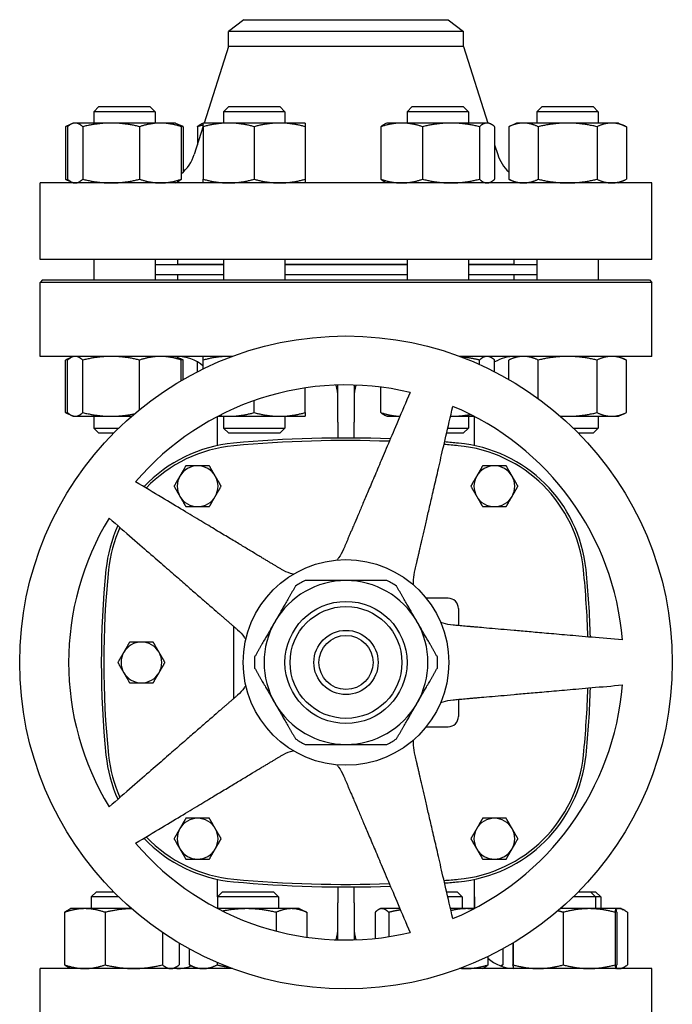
# Model space of a CAD drawing. Header units: inches. Extents: x 24 to 1128, y -69 to 748.
# Tile 481 of 656: x 582 to 590, y 384 to 396. Entities that reach past the tile are written whole.
import ezdxf

# ---------------------------------------------------------------- set-up
doc = ezdxf.new("R2010")
doc.units = ezdxf.units.IN
doc.header["$LTSCALE"] = 32
doc.header["$MEASUREMENT"] = 0
doc.layers.add('Visible (ANSI)', color=7, linetype='Continuous', lineweight=30)

msp = doc.modelspace()

# ---------------------------------------------------------------- linework, layer by layer
at = {"layer": 'Visible (ANSI)'}
for p, q in [((584.77813, 395.65117), (584.59063, 395.5073)), ((584.77813, 395.65117), (587.28313, 395.65117)), ((587.28313, 395.65117), (587.47063, 395.5073)), ((584.59063, 395.3245), (584.59063, 395.5073)), ((587.47063, 395.5073), (584.59063, 395.5073)), ((587.47063, 395.3245), (587.47063, 395.5073)), ((584.59063, 395.3245), (584.29311, 394.38517)), ((587.47063, 395.3245), (584.59063, 395.3245)), ((587.47063, 395.3245), (587.76815, 394.38517)), ((583.00193, 394.58617), (582.93943, 394.52367)), ((583.00193, 394.58617), (583.62693, 394.58617)), ((583.62693, 394.58617), (583.68943, 394.52367)), ((584.59304, 394.58617), (584.53054, 394.52367)), ((584.59304, 394.58617), (585.21804, 394.58617)), ((585.21804, 394.58617), (585.28054, 394.52367)), ((586.84322, 394.58617), (586.78072, 394.52367)), ((586.84322, 394.58617), (587.46822, 394.58617)), ((587.46822, 394.58617), (587.53072, 394.52367)), ((588.43434, 394.58617), (588.37184, 394.52367)), ((588.43434, 394.58617), (589.05934, 394.58617)), ((589.05934, 394.58617), (589.12184, 394.52367)), ((583.68943, 394.52367), (582.93943, 394.52367)), ((582.93943, 394.52367), (582.93943, 394.38517)), ((583.68943, 394.52367), (583.68943, 394.38517)), ((585.28054, 394.52367), (584.53054, 394.52367)), ((584.53054, 394.52367), (584.53054, 394.38517)), ((585.28054, 394.52367), (585.28054, 394.38517)), ((587.53072, 394.52367), (586.78072, 394.52367)), ((586.78072, 394.52367), (586.78072, 394.38517)), ((587.53072, 394.52367), (587.53072, 394.38517)), ((589.12184, 394.52367), (588.37184, 394.52367)), ((588.37184, 394.52367), (588.37184, 394.38517)), ((589.12184, 394.52367), (589.12184, 394.38517)), ((582.66738, 394.37489), (582.59274, 394.34008)), ((582.59274, 394.34008), (582.59274, 393.69626)), ((582.61733, 394.34008), (582.61733, 393.69626)), ((582.68943, 394.38517), (582.66738, 394.37489)), ((582.71072, 394.38517), (582.68943, 394.38517)), ((583.15267, 394.38517), (582.71072, 394.38517)), ((582.80412, 394.34008), (582.80412, 393.69626)), ((583.75637, 394.38517), (583.15267, 394.38517)), ((583.50121, 394.34008), (583.50121, 393.69626)), ((583.93943, 394.38517), (583.75637, 394.38517)), ((583.93943, 394.38517), (583.96147, 394.37489)), ((583.96147, 394.37489), (584.03611, 394.34008)), ((584.01152, 394.34008), (584.01152, 393.69626)), ((584.03611, 394.34008), (584.03611, 393.78605)), ((584.28054, 394.34548), (584.17118, 394.00019)), ((584.20845, 394.34008), (584.20845, 394.11785)), ((584.28054, 394.38517), (584.2585, 394.37489)), ((584.59304, 394.38517), (584.28054, 394.38517)), ((584.28054, 394.34008), (584.28054, 393.69626)), ((585.21804, 394.38517), (584.59304, 394.38517)), ((584.90554, 394.34008), (584.90554, 393.69626)), ((585.53054, 394.38517), (585.21804, 394.38517)), ((585.53054, 394.34008), (585.53054, 393.69626)), ((586.45863, 394.34008), (586.45863, 393.69626)), ((586.53072, 394.38517), (586.50867, 394.37489)), ((586.71378, 394.38517), (586.53072, 394.38517)), ((587.31748, 394.38517), (586.71378, 394.38517)), ((586.96894, 394.34008), (586.96894, 393.69626)), ((587.75943, 394.38517), (587.31748, 394.38517)), ((587.66603, 394.34008), (587.66603, 393.69626)), ((587.78072, 394.38517), (587.75943, 394.38517)), ((587.78072, 394.38517), (587.80277, 394.37489)), ((587.85282, 394.34008), (587.85282, 393.69626)), ((588.12184, 394.38517), (588.02515, 394.34008)), ((588.02515, 394.34008), (588.02515, 393.69626)), ((588.20557, 394.38517), (588.12184, 394.38517)), ((588.74684, 394.38517), (588.20557, 394.38517)), ((588.38599, 394.34008), (588.38599, 393.69626)), ((589.2881, 394.38517), (588.74684, 394.38517)), ((589.10768, 394.34008), (589.10768, 393.69626)), ((589.37184, 394.38517), (589.2881, 394.38517)), ((589.37184, 394.38517), (589.46853, 394.34008)), ((589.46853, 394.34008), (589.46853, 393.69626)), ((587.85282, 394.11785), (587.89008, 394.00019)), ((589.78063, 393.65117), (582.28063, 393.65117)), ((582.28063, 392.71117), (582.28063, 393.65117)), ((582.66738, 393.66145), (582.59274, 393.69626)), ((582.68943, 393.65117), (582.66738, 393.66145)), ((583.93943, 393.65117), (583.96147, 393.66145)), ((586.53072, 393.65117), (586.50867, 393.66145)), ((587.78072, 393.65117), (587.80277, 393.66145)), ((588.12184, 393.65117), (588.02515, 393.69626)), ((589.37184, 393.65117), (589.46853, 393.69626)), ((589.78063, 392.71117), (589.78063, 393.65117)), ((589.78063, 392.71117), (582.28063, 392.71117)), ((582.93943, 392.71117), (582.93943, 392.46367)), ((583.68943, 392.71117), (583.68943, 392.46367)), ((583.97063, 392.65117), (583.97063, 392.71117)), ((584.53054, 392.65117), (583.97063, 392.65117)), ((584.09063, 392.64617), (584.09063, 392.65117)), ((584.53054, 392.71117), (584.53054, 392.46367)), ((585.28054, 392.71117), (585.28054, 392.46367)), ((586.78072, 392.65117), (585.28054, 392.65117)), ((586.78072, 392.71117), (586.78072, 392.46367)), ((587.53072, 392.71117), (587.53072, 392.46367)), ((588.09063, 392.65117), (587.53072, 392.65117)), ((587.97063, 392.64617), (587.97063, 392.65117)), ((588.09063, 392.65117), (588.09063, 392.71117)), ((588.37184, 392.71117), (588.37184, 392.46367)), ((589.12184, 392.71117), (589.12184, 392.46367)), ((584.53054, 392.64617), (583.68943, 392.64617)), ((586.78072, 392.64617), (585.28054, 392.64617)), ((588.37184, 392.64617), (587.53072, 392.64617)), ((582.31188, 392.46367), (582.28063, 392.43242)), ((589.78063, 392.43242), (582.28063, 392.43242)), ((582.28063, 391.52617), (582.28063, 392.43242)), ((582.31188, 392.46367), (589.74938, 392.46367)), ((584.53054, 392.52617), (583.68943, 392.52617)), ((583.97063, 392.46367), (583.97063, 392.52617)), ((586.78072, 392.52617), (585.28054, 392.52617)), ((588.37184, 392.52617), (587.53072, 392.52617)), ((588.09063, 392.46367), (588.09063, 392.52617)), ((589.74938, 392.46367), (589.78063, 392.43242)), ((589.78063, 391.52617), (589.78063, 392.43242)), ((584.63869, 391.52617), (582.28063, 391.52617)), ((582.66738, 391.51589), (582.59274, 391.48108)), ((582.59274, 390.83726), (582.59274, 391.48108)), ((582.61733, 390.83726), (582.61733, 391.48108)), ((582.68943, 391.52617), (582.66738, 391.51589)), ((582.80412, 390.83726), (582.80412, 391.48108)), ((583.50121, 390.87489), (583.50121, 391.48108)), ((583.93943, 391.52617), (583.96147, 391.51589)), ((583.96147, 391.51589), (584.03611, 391.48108)), ((584.01152, 391.22917), (584.01152, 391.48108)), ((584.03611, 391.24343), (584.03611, 391.48108)), ((584.20845, 391.33702), (584.20845, 391.45766)), ((584.28054, 391.373), (584.28054, 391.48108)), ((589.78063, 391.52617), (587.42257, 391.52617)), ((587.66603, 391.42658), (587.66603, 391.48108)), ((587.78072, 391.52617), (587.80277, 391.51589)), ((587.85282, 391.33702), (587.85282, 391.48108)), ((588.12184, 391.52617), (588.02515, 391.48108)), ((588.02515, 391.24343), (588.02515, 391.48108)), ((588.38599, 391.00917), (588.38599, 391.48108)), ((589.10768, 390.83726), (589.10768, 391.48108)), ((589.37184, 391.52617), (589.46853, 391.48108)), ((589.46853, 390.83726), (589.46853, 391.48108)), ((585.53054, 390.83726), (585.53054, 391.13919)), ((585.93063, 390.72117), (585.93063, 391.1747)), ((586.13063, 391.1747), (586.13063, 390.72117)), ((586.45863, 390.83726), (586.45863, 391.14912)), ((584.90554, 390.83726), (584.90554, 390.98462)), ((582.66738, 390.80245), (582.59274, 390.83726)), ((582.68943, 390.79217), (582.66738, 390.80245)), ((582.68943, 390.79217), (582.71072, 390.79217)), ((582.71072, 390.79217), (583.15267, 390.79217)), ((582.93943, 390.79217), (582.93943, 390.64867)), ((583.15267, 390.79217), (583.40314, 390.79217)), ((584.45583, 390.43327), (584.45583, 390.78947)), ((584.461, 390.79217), (584.59304, 390.79217)), ((584.53054, 390.79217), (584.53054, 390.64867)), ((584.59304, 390.79217), (585.21804, 390.79217)), ((585.21804, 390.79217), (585.53054, 390.79217)), ((585.28054, 390.79217), (585.28054, 390.64867)), ((585.93063, 390.72117), (585.93063, 390.52584)), ((586.13063, 390.52584), (586.13063, 390.72117)), ((586.53072, 390.79217), (586.50867, 390.80245)), ((586.53072, 390.79217), (586.69174, 390.79217)), ((587.31182, 390.79217), (587.31748, 390.79217)), ((587.31748, 390.79217), (587.60026, 390.79217)), ((587.53072, 390.79217), (587.53072, 390.64867)), ((587.60544, 390.43327), (587.60544, 390.78947)), ((588.65813, 390.79217), (588.74684, 390.79217)), ((588.74684, 390.79217), (589.2881, 390.79217)), ((589.12184, 390.79217), (589.12184, 390.64867)), ((589.2881, 390.79217), (589.37184, 390.79217)), ((589.37184, 390.79217), (589.46853, 390.83726)), ((582.93943, 390.64867), (583.24698, 390.64867)), ((583.00193, 390.58617), (582.93943, 390.64867)), ((584.53054, 390.64867), (585.28054, 390.64867)), ((584.59304, 390.58617), (584.53054, 390.64867)), ((585.21804, 390.58617), (585.28054, 390.64867)), ((587.27869, 390.64867), (587.53072, 390.64867)), ((587.46822, 390.58617), (587.53072, 390.64867)), ((588.81429, 390.64867), (589.12184, 390.64867)), ((589.05934, 390.58617), (589.12184, 390.64867)), ((583.1839, 390.58617), (583.00193, 390.58617)), ((585.21804, 390.58617), (584.59304, 390.58617)), ((587.46822, 390.58617), (587.26426, 390.58617)), ((589.05934, 390.58617), (588.87737, 390.58617)), ((587.28359, 388.56357), (587.0141, 388.56357)), ((587.40859, 388.43857), (587.40859, 388.22769)), ((584.65268, 388.21889), (584.65268, 387.33345)), ((587.40859, 387.32465), (587.40859, 387.11377)), ((587.0141, 386.98877), (587.28359, 386.98877)), ((584.45583, 384.90498), (584.45583, 385.11907)), ((587.60544, 384.76287), (587.60544, 385.11907)), ((582.97133, 384.96617), (582.90883, 384.90367)), ((582.97133, 384.96617), (583.1839, 384.96617)), ((584.51702, 384.96617), (584.45452, 384.90367)), ((584.51702, 384.96617), (585.14202, 384.96617)), ((585.14202, 384.96617), (585.20452, 384.90367)), ((585.93063, 385.0265), (585.93063, 384.83117)), ((586.13063, 384.83117), (586.13063, 385.0265)), ((587.26426, 384.96617), (587.3913, 384.96617)), ((587.3913, 384.96617), (587.4538, 384.90367)), ((588.87737, 384.96617), (589.02659, 384.96617)), ((589.02659, 384.96617), (589.08994, 384.96617)), ((589.02659, 384.96617), (589.08909, 384.90367)), ((589.08994, 384.96617), (589.15244, 384.90367)), ((583.24698, 384.90367), (582.90883, 384.90367)), ((582.90883, 384.90367), (582.90883, 384.76017)), ((585.20452, 384.90367), (584.45452, 384.90367)), ((584.45452, 384.90367), (584.45452, 384.76355)), ((585.20452, 384.90367), (585.20452, 384.76017)), ((585.93063, 384.37764), (585.93063, 384.83117)), ((586.13063, 384.83117), (586.13063, 384.37764)), ((587.4538, 384.90367), (587.27869, 384.90367)), ((587.4538, 384.90367), (587.4538, 384.76017)), ((587.60544, 384.90498), (587.60675, 384.90367)), ((587.60675, 384.90367), (587.60544, 384.90367)), ((587.60675, 384.90367), (587.60675, 384.76355)), ((589.08909, 384.90367), (588.81429, 384.90367)), ((589.15244, 384.90367), (589.08909, 384.90367)), ((589.08909, 384.90367), (589.08909, 384.76017)), ((589.15244, 384.90367), (589.15244, 384.76017)), ((582.58175, 384.71508), (582.58175, 384.07126)), ((582.65883, 384.76017), (582.6316, 384.74747)), ((582.82962, 384.76017), (582.65883, 384.76017)), ((583.40314, 384.76017), (582.82962, 384.76017)), ((583.07749, 384.71508), (583.07749, 384.07126)), ((584.81192, 384.76017), (584.461, 384.76017)), ((585.36177, 384.76017), (584.81192, 384.76017)), ((585.17262, 384.71508), (585.17262, 384.48621)), ((585.45452, 384.76017), (585.36177, 384.76017)), ((585.45452, 384.76017), (585.53994, 384.72034)), ((585.55092, 384.71508), (585.55092, 384.41018)), ((586.38724, 384.71508), (586.38724, 384.39492)), ((586.4538, 384.76017), (586.43635, 384.75203)), ((586.47079, 384.76017), (586.4538, 384.76017)), ((586.69174, 384.76017), (586.47079, 384.76017)), ((586.55433, 384.71508), (586.55433, 384.41674)), ((587.50813, 384.76017), (587.31182, 384.76017)), ((587.60026, 384.76017), (587.50813, 384.76017)), ((589.01122, 384.76017), (588.65813, 384.76017)), ((588.69377, 384.71508), (588.69377, 384.07126)), ((589.33884, 384.76017), (589.01122, 384.76017)), ((589.32868, 384.71508), (589.32868, 384.07126)), ((589.33909, 384.76017), (589.33884, 384.76017)), ((589.37635, 384.76017), (589.33909, 384.76017)), ((589.33909, 384.76017), (589.33933, 384.76005)), ((589.349, 384.71508), (589.349, 384.07126)), ((589.40244, 384.76017), (589.37635, 384.76017)), ((589.40244, 384.76017), (589.42966, 384.74747)), ((589.47952, 384.71508), (589.47952, 384.07126)), ((583.77957, 384.4697), (583.77957, 384.07126)), ((583.98591, 384.33828), (583.98591, 384.07126)), ((588.07536, 384.33828), (588.07536, 384.07126)), ((588.07917, 384.34055), (588.07917, 384.07126)), ((584.10812, 384.26847), (584.10812, 384.07126)), ((587.95315, 384.26847), (587.95315, 384.07126)), ((584.45122, 384.10119), (584.45122, 384.07126)), ((587.77037, 384.17432), (587.77037, 384.07126)), ((584.63869, 384.02617), (582.28063, 384.02617)), ((582.28063, 383.11992), (582.28063, 384.02617)), ((582.65883, 384.02617), (582.6316, 384.03887)), ((583.90883, 384.02617), (583.93605, 384.03887)), ((584.20452, 384.02617), (584.1191, 384.066)), ((589.78063, 384.02617), (587.42257, 384.02617)), ((587.7038, 384.02617), (587.72126, 384.03431)), ((587.92719, 384.05902), (587.94217, 384.066)), ((588.08909, 384.02617), (588.08884, 384.02629)), ((589.33909, 384.02617), (589.33933, 384.02629)), ((589.40244, 384.02617), (589.42966, 384.03887)), ((589.78063, 383.11992), (589.78063, 384.02617))]:
    msp.add_line(p, q, dxfattribs=at)
for radius in [4, 1.25984, 0.74803, 0.68553, 0.3937, 0.3312]:
    msp.add_circle((586.03063, 387.77617), radius, dxfattribs=at)
for centre, radius, start, end in [((583.69452, 394.15117), 0.5, 309.346629, 342.425284), ((588.36675, 394.15117), 0.5, 197.574716, 226.906395), ((583.95583, 391.02617), 0.5, 49.501532, 90), ((588.10544, 391.02617), 0.5, 90, 120.346879), ((586.03063, 387.77617), 3.4, 76.64927, 139.35073), ((586.03063, 387.77617), 3.4, 4.64927, 67.35073), ((586.03063, 375.4868), 15.03937, 87.927003, 95.255296), ((586.03063, 375.4868), 15.00812, 87.972631, 95.255296), ((586.03063, 375.4868), 15.03937, 84.744704, 85.39081), ((584.81179, 388.73795), 1.73228, 95.255296, 136.557354), ((584.81179, 388.73795), 1.70103, 95.255296, 136.325001), ((586.03063, 375.4868), 15.00812, 84.744704, 85.408408), ((587.24948, 388.73795), 1.70103, 5.817836, 84.744707), ((587.24948, 388.73795), 1.73228, 5.817836, 84.744707), ((584.21174, 389.93562), 0.25, 90, 150), ((584.21174, 389.93562), 0.25, 30, 90), ((587.84953, 389.93562), 0.25, 90, 150), ((587.84953, 389.93562), 0.25, 30, 90), ((584.21174, 389.93562), 0.25, 150, 210), ((584.21174, 389.93562), 0.25, 330, 30), ((587.84953, 389.93562), 0.25, 150, 210), ((587.84953, 389.93562), 0.25, 330, 30), ((584.21174, 389.93562), 0.25, 210, 270), ((584.21174, 389.93562), 0.25, 270, 330), ((587.84953, 389.93562), 0.25, 210, 270), ((587.84953, 389.93562), 0.25, 270, 330), ((586.03063, 387.77617), 3.4, 148.64927, 211.35073), ((584.81179, 388.73795), 1.73228, 155.642572, 174.182165), ((584.81179, 388.73795), 1.70103, 155.957475, 174.182165), ((594.25111, 387.77617), 11.22047, 174.182164, 185.817836), ((594.25111, 387.77617), 11.18922, 174.182164, 185.817836), ((577.81016, 387.77617), 11.18922, 1.601548, 5.817836), ((577.81016, 387.77617), 11.22047, 1.583081, 5.817836), ((586.03063, 387.77617), 1.00394, 90, 150), ((586.03063, 387.77617), 1.12205, 116.525352, 123.474648), ((586.03063, 387.77617), 1.00394, 30, 90), ((586.03063, 387.77617), 1.12205, 56.525352, 63.474648), ((587.28359, 388.43857), 0.125, 0, 90), ((586.03063, 387.77617), 1.00394, 150, 210), ((586.03063, 387.77617), 1.00394, 330, 30), ((583.52276, 387.77617), 0.25, 90, 150), ((583.52276, 387.77617), 0.25, 30, 90), ((583.52276, 387.77617), 0.25, 150, 210), ((583.52276, 387.77617), 0.25, 330, 30), ((586.03063, 387.77617), 1.12205, 176.525352, 183.474648), ((586.03063, 387.77617), 1.12205, 356.525352, 3.474648), ((583.52276, 387.77617), 0.25, 210, 270), ((583.52276, 387.77617), 0.25, 270, 330), ((586.03063, 387.77617), 3.4, 292.64927, 355.35073), ((577.81016, 387.77617), 11.18922, 354.182163, 358.398452), ((577.81016, 387.77617), 11.22047, 354.182163, 358.416919), ((586.03063, 387.77617), 1.00394, 210, 270), ((586.03063, 387.77617), 1.00394, 270, 330), ((587.28359, 387.11377), 0.125, 270, 0), ((586.03063, 387.77617), 1.12205, 236.525352, 243.474648), ((586.03063, 387.77617), 1.12205, 296.525352, 303.474648), ((584.81179, 386.81439), 1.73228, 185.817836, 204.357428), ((584.81179, 386.81439), 1.70103, 185.817836, 204.042525), ((587.24948, 386.81439), 1.70103, 275.255296, 354.182161), ((587.24948, 386.81439), 1.73228, 275.255296, 354.182161), ((584.21174, 385.61672), 0.25, 90, 150), ((584.21174, 385.61672), 0.25, 30, 90), ((587.84953, 385.61672), 0.25, 90, 150), ((587.84953, 385.61672), 0.25, 30, 90), ((584.21174, 385.61672), 0.25, 150, 210), ((584.21174, 385.61672), 0.25, 330, 30), ((587.84953, 385.61672), 0.25, 150, 210), ((587.84953, 385.61672), 0.25, 330, 30), ((586.03063, 387.77617), 3.4, 220.64927, 283.35073), ((584.81179, 386.81439), 1.73228, 223.442646, 264.744707), ((584.81179, 386.81439), 1.70103, 223.674999, 264.744707), ((584.21174, 385.61672), 0.25, 210, 270), ((584.21174, 385.61672), 0.25, 270, 330), ((587.84953, 385.61672), 0.25, 210, 270), ((587.84953, 385.61672), 0.25, 270, 330), ((586.03063, 400.06554), 15.03937, 264.744704, 272.072997), ((586.03063, 400.06554), 15.00812, 264.744704, 272.027369), ((586.03063, 400.06554), 15.00812, 274.591592, 275.255296), ((586.03063, 400.06554), 15.03937, 274.60919, 275.255296), ((588.10544, 384.52617), 0.5, 227.922109, 268.065273), ((583.95583, 384.52617), 0.5, 270, 290.884439)]:
    msp.add_arc(centre, radius, start, end, dxfattribs=at)
for points, weights in [([(582.64372, 394.36116), (582.61905, 394.35235), (582.59274, 394.34008)], [1.01477953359, 1.01005189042, 1]), ([(582.71072, 394.38517), (582.66738, 394.38517), (582.61733, 394.34008)], [1, 1.0379548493, 1]), ([(582.80412, 394.34008), (582.75407, 394.38517), (582.71072, 394.38517)], [1, 1.0379548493, 1]), ([(583.15267, 394.38517), (582.9909, 394.38517), (582.80412, 394.34008)], [1, 1.0379548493, 1]), ([(583.50121, 394.34008), (583.31443, 394.38517), (583.15267, 394.38517)], [1, 1.0379548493, 1]), ([(583.75637, 394.38517), (583.63795, 394.38517), (583.50121, 394.34008)], [1, 1.0379548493, 1]), ([(584.01152, 394.34008), (583.87479, 394.38517), (583.75637, 394.38517)], [1, 1.0379548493, 1]), ([(583.96147, 394.37489), (583.98513, 394.36386), (584.01152, 394.34008)], [1.01895290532, 1.01965956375, 1]), ([(584.03611, 394.34008), (584.0098, 394.35235), (583.98513, 394.36116)], [1, 1.01005189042, 1.01477953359]), ([(584.20845, 394.34008), (584.23484, 394.36386), (584.2585, 394.37489)], [1, 1.01965956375, 1.01895290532]), ([(584.28054, 394.36116), (584.24566, 394.35235), (584.20845, 394.34008)], [1.01477953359, 1.01005189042, 1]), ([(584.28054, 394.34008), (584.28054, 394.38517), (584.28054, 394.38517)], [1, 1.0379548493, 1]), ([(584.59304, 394.38517), (584.44801, 394.38517), (584.28054, 394.34008)], [1, 1.0379548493, 1]), ([(584.90554, 394.34008), (584.73808, 394.38517), (584.59304, 394.38517)], [1, 1.0379548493, 1]), ([(585.21804, 394.38517), (585.07301, 394.38517), (584.90554, 394.34008)], [1, 1.0379548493, 1]), ([(585.53054, 394.34008), (585.36308, 394.38517), (585.21804, 394.38517)], [1, 1.0379548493, 1]), ([(585.53054, 394.38517), (585.53054, 394.38517), (585.53054, 394.34008)], [1, 1.0379548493, 1]), ([(586.71378, 394.38517), (586.59536, 394.38517), (586.45863, 394.34008)], [1, 1.0379548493, 1]), ([(586.45863, 394.34008), (586.48501, 394.36386), (586.50867, 394.37489)], [1, 1.01965956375, 1.01895290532]), ([(586.96894, 394.34008), (586.8322, 394.38517), (586.71378, 394.38517)], [1, 1.0379548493, 1]), ([(587.31748, 394.38517), (587.15572, 394.38517), (586.96894, 394.34008)], [1, 1.0379548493, 1]), ([(587.66603, 394.34008), (587.47925, 394.38517), (587.31748, 394.38517)], [1, 1.0379548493, 1]), ([(587.75943, 394.38517), (587.71608, 394.38517), (587.66603, 394.34008)], [1, 1.0379548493, 1]), ([(587.85282, 394.34008), (587.80277, 394.38517), (587.75943, 394.38517)], [1, 1.0379548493, 1]), ([(588.20557, 394.38517), (588.12184, 394.38517), (588.02515, 394.34008)], [1, 1.0379548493, 1]), ([(588.38599, 394.34008), (588.28931, 394.38517), (588.20557, 394.38517)], [1, 1.0379548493, 1]), ([(588.74684, 394.38517), (588.57937, 394.38517), (588.38599, 394.34008)], [1, 1.0379548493, 1]), ([(589.10768, 394.34008), (588.91431, 394.38517), (588.74684, 394.38517)], [1, 1.0379548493, 1]), ([(589.2881, 394.38517), (589.20437, 394.38517), (589.10768, 394.34008)], [1, 1.0379548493, 1]), ([(589.46853, 394.34008), (589.37184, 394.38517), (589.2881, 394.38517)], [1, 1.0379548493, 1]), ([(582.59274, 393.69626), (582.61905, 393.68399), (582.64372, 393.67518)], [1, 1.01005189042, 1.01477953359]), ([(582.61733, 393.69626), (582.66738, 393.65117), (582.71072, 393.65117)], [1, 1.0379548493, 1]), ([(582.71072, 393.65117), (582.75407, 393.65117), (582.80412, 393.69626)], [1, 1.0379548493, 1]), ([(582.80412, 393.69626), (582.9909, 393.65117), (583.15267, 393.65117)], [1, 1.0379548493, 1]), ([(583.15267, 393.65117), (583.31443, 393.65117), (583.50121, 393.69626)], [1, 1.0379548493, 1]), ([(583.50121, 393.69626), (583.63795, 393.65117), (583.75637, 393.65117)], [1, 1.0379548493, 1]), ([(583.75637, 393.65117), (583.87479, 393.65117), (584.01152, 393.69626)], [1, 1.0379548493, 1]), ([(584.01152, 393.69626), (583.98513, 393.67248), (583.96147, 393.66145)], [1, 1.01965956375, 1.01895290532]), ([(584.28054, 393.65117), (584.28054, 393.65117), (584.28054, 393.69626)], [1, 1.0379548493, 1]), ([(584.28054, 393.69626), (584.44801, 393.65117), (584.59304, 393.65117)], [1, 1.0379548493, 1]), ([(584.59304, 393.65117), (584.73808, 393.65117), (584.90554, 393.69626)], [1, 1.0379548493, 1]), ([(584.90554, 393.69626), (585.07301, 393.65117), (585.21804, 393.65117)], [1, 1.0379548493, 1]), ([(585.21804, 393.65117), (585.36308, 393.65117), (585.53054, 393.69626)], [1, 1.0379548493, 1]), ([(585.53054, 393.69626), (585.53054, 393.65117), (585.53054, 393.65117)], [1, 1.0379548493, 1]), ([(586.50867, 393.66145), (586.48501, 393.67248), (586.45863, 393.69626)], [1.01895290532, 1.01965956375, 1]), ([(586.45863, 393.69626), (586.59536, 393.65117), (586.71378, 393.65117)], [1, 1.0379548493, 1]), ([(586.71378, 393.65117), (586.8322, 393.65117), (586.96894, 393.69626)], [1, 1.0379548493, 1]), ([(586.96894, 393.69626), (587.15572, 393.65117), (587.31748, 393.65117)], [1, 1.0379548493, 1]), ([(587.31748, 393.65117), (587.47925, 393.65117), (587.66603, 393.69626)], [1, 1.0379548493, 1]), ([(587.66603, 393.69626), (587.71608, 393.65117), (587.75943, 393.65117)], [1, 1.0379548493, 1]), ([(587.75943, 393.65117), (587.80277, 393.65117), (587.85282, 393.69626)], [1, 1.0379548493, 1]), ([(588.02515, 393.69626), (588.12184, 393.65117), (588.20557, 393.65117)], [1, 1.0379548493, 1]), ([(588.20557, 393.65117), (588.28931, 393.65117), (588.38599, 393.69626)], [1, 1.0379548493, 1]), ([(588.38599, 393.69626), (588.57937, 393.65117), (588.74684, 393.65117)], [1, 1.0379548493, 1]), ([(588.74684, 393.65117), (588.91431, 393.65117), (589.10768, 393.69626)], [1, 1.0379548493, 1]), ([(589.10768, 393.69626), (589.20437, 393.65117), (589.2881, 393.65117)], [1, 1.0379548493, 1]), ([(589.2881, 393.65117), (589.37184, 393.65117), (589.46853, 393.69626)], [1, 1.0379548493, 1]), ([(582.64372, 391.50216), (582.61905, 391.49335), (582.59274, 391.48108)], [1.01477953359, 1.01005189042, 1]), ([(582.71072, 391.52617), (582.66738, 391.52617), (582.61733, 391.48108)], [1, 1.0379548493, 1]), ([(582.80412, 391.48108), (582.75407, 391.52617), (582.71072, 391.52617)], [1, 1.0379548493, 1]), ([(583.15267, 391.52617), (582.9909, 391.52617), (582.80412, 391.48108)], [1, 1.0379548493, 1]), ([(583.50121, 391.48108), (583.31443, 391.52617), (583.15267, 391.52617)], [1, 1.0379548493, 1]), ([(583.75637, 391.52617), (583.63795, 391.52617), (583.50121, 391.48108)], [1, 1.0379548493, 1]), ([(584.01152, 391.48108), (583.87479, 391.52617), (583.75637, 391.52617)], [1, 1.0379548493, 1]), ([(583.96147, 391.51589), (583.98513, 391.50486), (584.01152, 391.48108)], [1.01895290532, 1.01965956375, 1]), ([(584.03611, 391.48108), (584.0098, 391.49335), (583.98513, 391.50216)], [1, 1.01005189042, 1.01477953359]), ([(584.28054, 391.48108), (584.28054, 391.52617), (584.28054, 391.52617)], [1, 1.0379548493, 1]), ([(584.59304, 391.52617), (584.44801, 391.52617), (584.28054, 391.48108)], [1, 1.0379548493, 1]), ([(584.6362, 391.52524), (584.61459, 391.52617), (584.59304, 391.52617)], [1.00935175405, 1.00546186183, 1]), ([(587.66603, 391.48108), (587.54492, 391.51032), (587.43796, 391.52042)], [1, 1.02428658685, 1.01749212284]), ([(587.75943, 391.52617), (587.71608, 391.52617), (587.66603, 391.48108)], [1, 1.0379548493, 1]), ([(587.85282, 391.48108), (587.80277, 391.52617), (587.75943, 391.52617)], [1, 1.0379548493, 1]), ([(588.20557, 391.52617), (588.12184, 391.52617), (588.02515, 391.48108)], [1, 1.0379548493, 1]), ([(588.38599, 391.48108), (588.28931, 391.52617), (588.20557, 391.52617)], [1, 1.0379548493, 1]), ([(588.74684, 391.52617), (588.57937, 391.52617), (588.38599, 391.48108)], [1, 1.0379548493, 1]), ([(589.10768, 391.48108), (588.91431, 391.52617), (588.74684, 391.52617)], [1, 1.0379548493, 1]), ([(589.2881, 391.52617), (589.20437, 391.52617), (589.10768, 391.48108)], [1, 1.0379548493, 1]), ([(589.46853, 391.48108), (589.37184, 391.52617), (589.2881, 391.52617)], [1, 1.0379548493, 1]), ([(586.81573, 391.08428), (586.23741, 389.72184), (586.0011, 389.16513)], [1, 1.58117079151, 2.0263127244]), ([(586.87094, 388.8825), (587.00698, 389.47179), (587.33994, 390.91396)], [2.0263127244, 1.58117079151, 1]), ([(582.59274, 390.83726), (582.61905, 390.82499), (582.64372, 390.81618)], [1, 1.01005189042, 1.01477953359]), ([(582.61733, 390.83726), (582.66738, 390.79217), (582.71072, 390.79217)], [1, 1.0379548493, 1]), ([(582.71072, 390.79217), (582.75407, 390.79217), (582.80412, 390.83726)], [1, 1.0379548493, 1]), ([(582.80412, 390.83726), (582.9909, 390.79217), (583.15267, 390.79217)], [1, 1.0379548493, 1]), ([(583.15267, 390.79217), (583.28874, 390.79217), (583.43938, 390.82337)], [1, 1.03173659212, 1.01039900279]), ([(584.47437, 390.79909), (584.53441, 390.79217), (584.59304, 390.79217)], [1.01814647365, 1.01500636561, 1]), ([(584.59304, 390.79217), (584.73808, 390.79217), (584.90554, 390.83726)], [1, 1.0379548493, 1]), ([(584.90554, 390.83726), (585.07301, 390.79217), (585.21804, 390.79217)], [1, 1.0379548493, 1]), ([(585.21804, 390.79217), (585.36308, 390.79217), (585.53054, 390.83726)], [1, 1.0379548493, 1]), ([(585.53054, 390.83726), (585.53054, 390.79217), (585.53054, 390.79217)], [1, 1.0379548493, 1]), ([(586.45863, 390.83726), (586.58356, 390.79606), (586.69189, 390.79253)], [1, 1.03456530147, 1.00617369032]), ([(586.50867, 390.80245), (586.48501, 390.81348), (586.45863, 390.83726)], [1.01895290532, 1.01965956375, 1]), ([(587.31182, 390.79218), (587.31465, 390.79217), (587.31748, 390.79217)], [1.00125928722, 1.00064045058, 1]), ([(587.31748, 390.79217), (587.43288, 390.79217), (587.55704, 390.81428)], [1, 1.02678541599, 1.01576493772]), ([(588.65449, 390.79533), (588.70092, 390.79217), (588.74684, 390.79217)], [1.01485166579, 1.01012890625, 1]), ([(588.74684, 390.79217), (588.91431, 390.79217), (589.10768, 390.83726)], [1, 1.0379548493, 1]), ([(589.10768, 390.83726), (589.20437, 390.79217), (589.2881, 390.79217)], [1, 1.0379548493, 1]), ([(589.2881, 390.79217), (589.37184, 390.79217), (589.46853, 390.83726)], [1, 1.0379548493, 1]), ([(584.0674, 390.18562), (584.02872, 390.11863), (583.99523, 390.06062)], [1.01001874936, 1.04314139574, 1]), ([(584.21174, 390.18562), (584.14475, 390.18562), (584.0674, 390.18562)], [1, 1.04314139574, 1.01001874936]), ([(584.35607, 390.18562), (584.27872, 390.18562), (584.21174, 390.18562)], [1.01001874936, 1.04314139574, 1]), ([(584.42824, 390.06062), (584.39475, 390.11863), (584.35607, 390.18562)], [1, 1.04314139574, 1.01001874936]), ([(587.70519, 390.18562), (587.66652, 390.11863), (587.63302, 390.06062)], [1.01001874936, 1.04314139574, 1]), ([(587.84953, 390.18562), (587.78254, 390.18562), (587.70519, 390.18562)], [1, 1.04314139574, 1.01001874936]), ([(587.99387, 390.18562), (587.91652, 390.18562), (587.84953, 390.18562)], [1.01001874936, 1.04314139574, 1]), ([(588.06604, 390.06062), (588.03254, 390.11863), (587.99387, 390.18562)], [1, 1.04314139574, 1.01001874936]), ([(583.99523, 390.06062), (583.96174, 390.00261), (583.92306, 389.93562)], [1, 1.04314139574, 1.01001874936]), ([(584.50041, 389.93562), (584.46174, 390.00261), (584.42824, 390.06062)], [1.01001874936, 1.04314139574, 1]), ([(587.63302, 390.06062), (587.59953, 390.00261), (587.56086, 389.93562)], [1, 1.04314139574, 1.01001874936]), ([(588.13821, 389.93562), (588.09953, 390.00261), (588.06604, 390.06062)], [1.01001874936, 1.04314139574, 1]), ([(585.23811, 388.91722), (584.71971, 389.22871), (583.45101, 389.99102)], [2.0263127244, 1.58117079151, 1]), ([(583.92306, 389.93562), (583.96174, 389.86863), (583.99523, 389.81062)], [1.01001874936, 1.04314139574, 1]), ([(584.42824, 389.81062), (584.46174, 389.86863), (584.50041, 389.93562)], [1, 1.04314139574, 1.01001874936]), ([(587.56086, 389.93562), (587.59953, 389.86863), (587.63302, 389.81062)], [1.01001874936, 1.04314139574, 1]), ([(588.06604, 389.81062), (588.09953, 389.86863), (588.13821, 389.93562)], [1, 1.04314139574, 1.01001874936]), ([(583.99523, 389.81062), (584.02872, 389.75261), (584.0674, 389.68562)], [1, 1.04314139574, 1.01001874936]), ([(584.35607, 389.68562), (584.39475, 389.75261), (584.42824, 389.81062)], [1.01001874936, 1.04314139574, 1]), ([(587.63302, 389.81062), (587.66652, 389.75261), (587.70519, 389.68562)], [1, 1.04314139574, 1.01001874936]), ([(587.99387, 389.68562), (588.03254, 389.75261), (588.06604, 389.81062)], [1.01001874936, 1.04314139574, 1]), ([(584.0674, 389.68562), (584.14475, 389.68562), (584.21174, 389.68562)], [1.01001874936, 1.04314139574, 1]), ([(584.21174, 389.68562), (584.27872, 389.68562), (584.35607, 389.68562)], [1, 1.04314139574, 1.01001874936]), ([(587.70519, 389.68562), (587.78254, 389.68562), (587.84953, 389.68562)], [1.01001874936, 1.04314139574, 1]), ([(587.84953, 389.68562), (587.91652, 389.68562), (587.99387, 389.68562)], [1, 1.04314139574, 1.01001874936]), ([(583.12704, 389.54511), (584.24409, 388.57407), (584.70052, 388.17729)], [1, 1.58117079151, 2.0263127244]), ([(585.41175, 388.7121), (585.27951, 388.48307), (585.1612, 388.27814)], [1.0171026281, 1.03775343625, 1]), ([(586.03063, 388.78011), (585.794, 388.78011), (585.52953, 388.78011)], [1, 1.03775343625, 1.0171026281]), ([(586.53173, 388.78011), (586.26726, 388.78011), (586.03063, 388.78011)], [1.0171026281, 1.03775343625, 1]), ([(586.90007, 388.27814), (586.78175, 388.48307), (586.64952, 388.7121)], [1, 1.03775343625, 1.0171026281]), ([(585.1612, 388.27814), (585.04288, 388.07321), (584.91065, 387.84417)], [1, 1.03775343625, 1.0171026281]), ([(587.15062, 387.84417), (587.01838, 388.07321), (586.90007, 388.27814)], [1.0171026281, 1.03775343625, 1]), ([(589.41945, 388.05176), (587.94497, 388.18076), (587.34249, 388.23347)], [1.0049190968, 1.58894872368, 2.03628035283]), ([(583.37842, 388.02617), (583.33975, 387.95918), (583.30625, 387.90117)], [1.01001874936, 1.04314139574, 1]), ([(583.52276, 388.02617), (583.45577, 388.02617), (583.37842, 388.02617)], [1, 1.04314139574, 1.01001874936]), ([(583.6671, 388.02617), (583.58975, 388.02617), (583.52276, 388.02617)], [1.01001874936, 1.04314139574, 1]), ([(583.73927, 387.90117), (583.70577, 387.95918), (583.6671, 388.02617)], [1, 1.04314139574, 1.01001874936]), ([(583.30625, 387.90117), (583.27276, 387.84316), (583.23408, 387.77617)], [1, 1.04314139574, 1.01001874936]), ([(583.81143, 387.77617), (583.77276, 387.84316), (583.73927, 387.90117)], [1.01001874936, 1.04314139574, 1]), ([(583.23408, 387.77617), (583.27276, 387.70918), (583.30625, 387.65117)], [1.01001874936, 1.04314139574, 1]), ([(583.73927, 387.65117), (583.77276, 387.70918), (583.81143, 387.77617)], [1, 1.04314139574, 1.01001874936]), ([(584.91065, 387.70817), (585.04288, 387.47913), (585.1612, 387.2742)], [1.0171026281, 1.03775343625, 1]), ([(586.90007, 387.2742), (587.01838, 387.47913), (587.15062, 387.70817)], [1, 1.03775343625, 1.0171026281]), ([(583.30625, 387.65117), (583.33975, 387.59316), (583.37842, 387.52617)], [1, 1.04314139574, 1.01001874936]), ([(583.6671, 387.52617), (583.70577, 387.59316), (583.73927, 387.65117)], [1.01001874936, 1.04314139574, 1]), ([(583.37842, 387.52617), (583.45577, 387.52617), (583.52276, 387.52617)], [1.01001874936, 1.04314139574, 1]), ([(583.52276, 387.52617), (583.58975, 387.52617), (583.6671, 387.52617)], [1, 1.04314139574, 1.01001874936]), ([(587.34249, 387.31887), (587.94497, 387.37158), (589.41945, 387.50058)], [2.03628035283, 1.58894872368, 1.0049190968]), ([(584.70052, 387.37504), (584.24409, 386.97827), (583.12704, 386.00723)], [2.0263127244, 1.58117079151, 1]), ([(585.1612, 387.2742), (585.27951, 387.06927), (585.41175, 386.84024)], [1, 1.03775343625, 1.0171026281]), ([(586.64952, 386.84024), (586.78175, 387.06927), (586.90007, 387.2742)], [1.0171026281, 1.03775343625, 1]), ([(585.52953, 386.77223), (585.794, 386.77223), (586.03063, 386.77223)], [1.0171026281, 1.03775343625, 1]), ([(586.03063, 386.77223), (586.26726, 386.77223), (586.53173, 386.77223)], [1, 1.03775343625, 1.0171026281]), ([(583.45101, 385.56132), (584.71971, 386.32363), (585.23811, 386.63512)], [1, 1.58117079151, 2.0263127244]), ([(587.33994, 384.63838), (587.00698, 386.08055), (586.87094, 386.66983)], [1, 1.58117079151, 2.0263127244]), ([(586.0011, 386.38721), (586.23741, 385.8305), (586.81573, 384.46806)], [2.0263127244, 1.58117079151, 1]), ([(584.0674, 385.86672), (584.02872, 385.79973), (583.99523, 385.74172)], [1.01001874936, 1.04314139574, 1]), ([(584.21174, 385.86672), (584.14475, 385.86672), (584.0674, 385.86672)], [1, 1.04314139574, 1.01001874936]), ([(584.35607, 385.86672), (584.27872, 385.86672), (584.21174, 385.86672)], [1.01001874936, 1.04314139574, 1]), ([(584.42824, 385.74172), (584.39475, 385.79973), (584.35607, 385.86672)], [1, 1.04314139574, 1.01001874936]), ([(587.70519, 385.86672), (587.66652, 385.79973), (587.63302, 385.74172)], [1.01001874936, 1.04314139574, 1]), ([(587.84953, 385.86672), (587.78254, 385.86672), (587.70519, 385.86672)], [1, 1.04314139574, 1.01001874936]), ([(587.99387, 385.86672), (587.91652, 385.86672), (587.84953, 385.86672)], [1.01001874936, 1.04314139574, 1]), ([(588.06604, 385.74172), (588.03254, 385.79973), (587.99387, 385.86672)], [1, 1.04314139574, 1.01001874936]), ([(583.99523, 385.74172), (583.96174, 385.68371), (583.92306, 385.61672)], [1, 1.04314139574, 1.01001874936]), ([(584.50041, 385.61672), (584.46174, 385.68371), (584.42824, 385.74172)], [1.01001874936, 1.04314139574, 1]), ([(587.63302, 385.74172), (587.59953, 385.68371), (587.56086, 385.61672)], [1, 1.04314139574, 1.01001874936]), ([(588.13821, 385.61672), (588.09953, 385.68371), (588.06604, 385.74172)], [1.01001874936, 1.04314139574, 1]), ([(583.92306, 385.61672), (583.96174, 385.54973), (583.99523, 385.49172)], [1.01001874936, 1.04314139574, 1]), ([(584.42824, 385.49172), (584.46174, 385.54973), (584.50041, 385.61672)], [1, 1.04314139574, 1.01001874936]), ([(587.56086, 385.61672), (587.59953, 385.54973), (587.63302, 385.49172)], [1.01001874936, 1.04314139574, 1]), ([(588.06604, 385.49172), (588.09953, 385.54973), (588.13821, 385.61672)], [1, 1.04314139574, 1.01001874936]), ([(583.99523, 385.49172), (584.02872, 385.43371), (584.0674, 385.36672)], [1, 1.04314139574, 1.01001874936]), ([(584.35607, 385.36672), (584.39475, 385.43371), (584.42824, 385.49172)], [1.01001874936, 1.04314139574, 1]), ([(587.63302, 385.49172), (587.66652, 385.43371), (587.70519, 385.36672)], [1, 1.04314139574, 1.01001874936]), ([(587.99387, 385.36672), (588.03254, 385.43371), (588.06604, 385.49172)], [1.01001874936, 1.04314139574, 1]), ([(584.0674, 385.36672), (584.14475, 385.36672), (584.21174, 385.36672)], [1.01001874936, 1.04314139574, 1]), ([(584.21174, 385.36672), (584.27872, 385.36672), (584.35607, 385.36672)], [1, 1.04314139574, 1.01001874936]), ([(587.70519, 385.36672), (587.78254, 385.36672), (587.84953, 385.36672)], [1.01001874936, 1.04314139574, 1]), ([(587.84953, 385.36672), (587.91652, 385.36672), (587.99387, 385.36672)], [1, 1.04314139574, 1.01001874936]), ([(582.82962, 384.76017), (582.71458, 384.76017), (582.58175, 384.71508)], [1, 1.0379548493, 1]), ([(582.58175, 384.71508), (582.60794, 384.73644), (582.6316, 384.74747)], [1, 1.01762479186, 1.01888101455]), ([(583.07749, 384.71508), (582.94466, 384.76017), (582.82962, 384.76017)], [1, 1.0379548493, 1]), ([(583.40342, 384.75992), (583.25209, 384.75693), (583.07749, 384.71508)], [1.00522875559, 1.03513026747, 1]), ([(584.81192, 384.76017), (584.67333, 384.76017), (584.52039, 384.73)], [1, 1.03121946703, 1.01108027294]), ([(585.17262, 384.71508), (584.97932, 384.76017), (584.81192, 384.76017)], [1, 1.0379548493, 1]), ([(585.36177, 384.76017), (585.27399, 384.76017), (585.17262, 384.71508)], [1, 1.0379548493, 1]), ([(585.55092, 384.71508), (585.44955, 384.76017), (585.36177, 384.76017)], [1, 1.0379548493, 1]), ([(585.53994, 384.72034), (585.54539, 384.7178), (585.55092, 384.71508)], [1.0041550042, 1.00220568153, 1]), ([(586.47079, 384.76017), (586.43201, 384.76017), (586.38724, 384.71508)], [1, 1.0379548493, 1]), ([(586.55433, 384.71508), (586.50956, 384.76017), (586.47079, 384.76017)], [1, 1.0379548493, 1]), ([(586.69855, 384.74411), (586.62969, 384.73342), (586.55433, 384.71508)], [1.01818364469, 1.0150962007, 1]), ([(587.50813, 384.76017), (587.41668, 384.76017), (587.3175, 384.73554)], [1, 1.02825256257, 1.0144442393]), ([(587.59099, 384.75536), (587.54922, 384.76017), (587.50813, 384.76017)], [1.01676673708, 1.01250029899, 1]), ([(588.69377, 384.71508), (588.65879, 384.72466), (588.62557, 384.73211)], [1, 1.00782855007, 1.01242767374]), ([(589.01122, 384.76017), (588.86389, 384.76017), (588.69377, 384.71508)], [1, 1.0379548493, 1]), ([(589.32868, 384.71508), (589.15856, 384.76017), (589.01122, 384.76017)], [1, 1.0379548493, 1]), ([(589.33884, 384.76017), (589.33412, 384.76017), (589.32868, 384.71508)], [1, 1.0379548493, 1]), ([(589.349, 384.71508), (589.34355, 384.76017), (589.33884, 384.76017)], [1, 1.0379548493, 1]), ([(589.37635, 384.76017), (589.35943, 384.76017), (589.3422, 384.7549)], [1, 1.01309132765, 1.01715177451]), ([(589.47952, 384.71508), (589.42423, 384.76017), (589.37635, 384.76017)], [1, 1.0379548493, 1]), ([(582.58175, 384.07126), (582.71458, 384.02617), (582.82962, 384.02617)], [1, 1.0379548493, 1]), ([(582.6316, 384.03887), (582.60794, 384.0499), (582.58175, 384.07126)], [1.01888101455, 1.01762479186, 1]), ([(582.82962, 384.02617), (582.94466, 384.02617), (583.07749, 384.07126)], [1, 1.0379548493, 1]), ([(583.07749, 384.07126), (583.26561, 384.02617), (583.42853, 384.02617)], [1, 1.0379548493, 1]), ([(583.42853, 384.02617), (583.59145, 384.02617), (583.77957, 384.07126)], [1, 1.0379548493, 1]), ([(583.77957, 384.07126), (583.83486, 384.02617), (583.88274, 384.02617)], [1, 1.0379548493, 1]), ([(583.88274, 384.02617), (583.93062, 384.02617), (583.98591, 384.07126)], [1, 1.0379548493, 1]), ([(584.10812, 384.07126), (584.20005, 384.02617), (584.27967, 384.02617)], [1, 1.0379548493, 1]), ([(584.27967, 384.02617), (584.35929, 384.02617), (584.45122, 384.07126)], [1, 1.0379548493, 1]), ([(584.45122, 384.07126), (584.52493, 384.05406), (584.59258, 384.04361)], [1, 1.01414068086, 1.01774469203]), ([(587.43315, 384.03011), (587.47089, 384.02617), (587.50813, 384.02617)], [1.0158829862, 1.0113142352, 1]), ([(587.50813, 384.02617), (587.62983, 384.02617), (587.77037, 384.07126)], [1, 1.0379548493, 1]), ([(587.77037, 384.07126), (587.74439, 384.04509), (587.72126, 384.03431)], [1, 1.02167875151, 1.01859290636]), ([(587.92552, 384.05966), (587.93909, 384.065), (587.95315, 384.07126)], [1.00882601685, 1.00509767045, 1]), ([(587.95315, 384.07126), (587.94762, 384.06854), (587.94217, 384.066)], [1, 1.00220568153, 1.0041550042]), ([(588.07959, 384.06786), (588.07749, 384.06952), (588.07536, 384.07126)], [1.00271336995, 1.00140899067, 1]), ([(588.07536, 384.07126), (588.07735, 384.07058), (588.07934, 384.06991)], [1, 1.00054914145, 1.00108239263]), ([(588.08884, 384.02629), (588.08435, 384.02838), (588.07917, 384.07126)], [1.00365503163, 1.0360296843, 1]), ([(588.07917, 384.07126), (588.24385, 384.02617), (588.38647, 384.02617)], [1, 1.0379548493, 1]), ([(588.38647, 384.02617), (588.52909, 384.02617), (588.69377, 384.07126)], [1, 1.0379548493, 1]), ([(588.69377, 384.07126), (588.86389, 384.02617), (589.01122, 384.02617)], [1, 1.0379548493, 1]), ([(589.01122, 384.02617), (589.15856, 384.02617), (589.32868, 384.07126)], [1, 1.0379548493, 1]), ([(589.32868, 384.07126), (589.33412, 384.02617), (589.33884, 384.02617)], [1, 1.0379548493, 1]), ([(589.33884, 384.02617), (589.34355, 384.02617), (589.349, 384.07126)], [1, 1.0379548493, 1]), ([(589.3422, 384.03144), (589.35943, 384.02617), (589.37635, 384.02617)], [1.01715177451, 1.01309132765, 1]), ([(589.37635, 384.02617), (589.42423, 384.02617), (589.47952, 384.07126)], [1, 1.0379548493, 1])]:
    msp.add_rational_spline(points, weights, degree=2, dxfattribs=at)
for points in [[(585.93063, 391.02617), (585.93063, 391.07441), (585.92323, 391.12511), (585.90822, 391.17395)], [(586.15304, 391.17395), (586.13804, 391.12511), (586.13063, 391.07441), (586.13063, 391.02617)], [(585.90822, 384.37839), (585.92323, 384.42723), (585.93063, 384.47793), (585.93063, 384.52617)], [(586.13063, 384.52617), (586.13063, 384.47793), (586.13804, 384.42723), (586.15304, 384.37839)]]:
    msp.add_open_spline(points, degree=3, dxfattribs=at)
for points, knots in [([(586.0011, 389.16513), (585.98468, 389.12644), (585.96372, 389.09024), (585.93373, 389.04933), (585.92652, 389.04012), (585.91891, 389.03105)], [0.50338205, 0.50338205, 0.50338205, 0.50338205, 0.802538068, 0.802538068, 0.89013428, 0.89013428, 0.89013428, 0.89013428]), ([(585.38342, 388.85706), (585.37193, 388.85992), (585.36068, 388.86313), (585.31237, 388.8786), (585.27414, 388.89557), (585.23811, 388.91722)], [2.317982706, 2.317982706, 2.317982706, 2.317982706, 2.405578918, 2.405578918, 2.704734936, 2.704734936, 2.704734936, 2.704734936]), ([(586.85862, 388.72572), (586.85779, 388.73753), (586.85737, 388.74922), (586.85715, 388.79995), (586.86148, 388.84155), (586.87094, 388.8825)], [2.317982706, 2.317982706, 2.317982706, 2.317982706, 2.405578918, 2.405578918, 2.704734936, 2.704734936, 2.704734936, 2.704734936]), ([(587.34249, 388.23347), (587.30062, 388.23713), (587.25971, 388.24587), (587.21153, 388.26175), (587.20055, 388.26577), (587.18957, 388.27021)], [0.50338205, 0.50338205, 0.50338205, 0.50338205, 0.802538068, 0.802538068, 0.89013428, 0.89013428, 0.89013428, 0.89013428]), ([(584.70052, 388.17729), (584.73225, 388.14972), (584.7602, 388.1186), (584.78985, 388.07744), (584.79637, 388.06774), (584.80265, 388.05769)], [0.50338205, 0.50338205, 0.50338205, 0.50338205, 0.802538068, 0.802538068, 0.89013428, 0.89013428, 0.89013428, 0.89013428]), ([(584.80265, 387.49465), (584.79637, 387.4846), (584.78985, 387.4749), (584.7602, 387.43373), (584.73225, 387.40262), (584.70052, 387.37504)], [2.317982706, 2.317982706, 2.317982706, 2.317982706, 2.405578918, 2.405578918, 2.704734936, 2.704734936, 2.704734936, 2.704734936]), ([(587.18957, 387.28213), (587.20055, 387.28657), (587.21153, 387.29059), (587.25971, 387.30646), (587.30062, 387.31521), (587.34249, 387.31887)], [2.317982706, 2.317982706, 2.317982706, 2.317982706, 2.405578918, 2.405578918, 2.704734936, 2.704734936, 2.704734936, 2.704734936]), ([(586.87094, 386.66983), (586.86148, 386.71079), (586.85715, 386.75239), (586.85737, 386.80312), (586.85779, 386.81481), (586.85862, 386.82662)], [0.50338205, 0.50338205, 0.50338205, 0.50338205, 0.802538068, 0.802538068, 0.89013428, 0.89013428, 0.89013428, 0.89013428]), ([(585.23811, 386.63512), (585.27414, 386.65676), (585.31237, 386.67374), (585.36068, 386.68921), (585.37193, 386.69242), (585.38342, 386.69528)], [0.50338205, 0.50338205, 0.50338205, 0.50338205, 0.802538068, 0.802538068, 0.89013428, 0.89013428, 0.89013428, 0.89013428]), ([(585.91891, 386.52129), (585.92652, 386.51222), (585.93373, 386.50301), (585.96372, 386.4621), (585.98468, 386.4259), (586.0011, 386.38721)], [2.317982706, 2.317982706, 2.317982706, 2.317982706, 2.405578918, 2.405578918, 2.704734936, 2.704734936, 2.704734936, 2.704734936])]:
    msp.add_open_spline(points, degree=3, knots=knots, dxfattribs=at)

doc.saveas('drawing.dxf')
